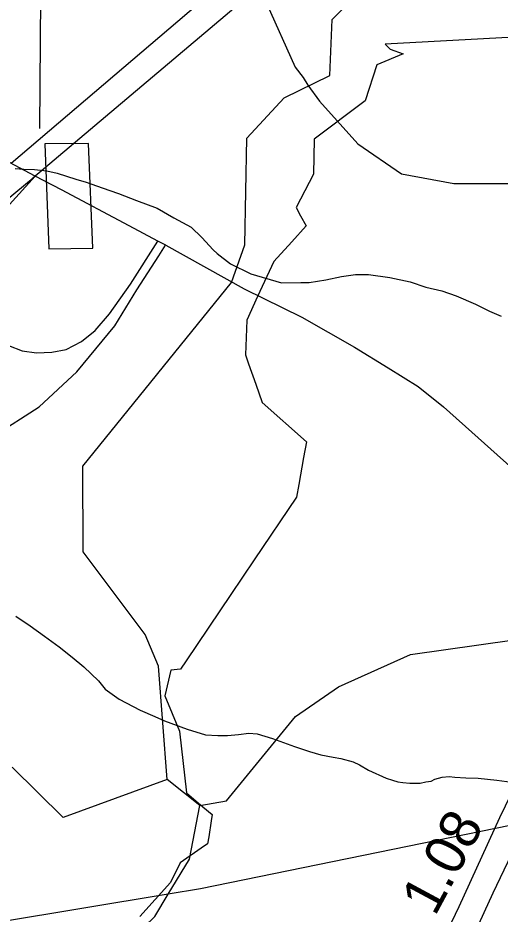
# Model space of a CAD drawing. Extents: x 2169602 to 2449496, y 721995 to 810662.
# Drawn here: x 2406048 to 2407546, y 802751 to 805536 of the extents above; entities that cross this region are included whole.
import ezdxf

# ---------------------------------------------------------------- set-up
doc = ezdxf.new("R2010")
doc.units = 0
doc.layers.add('Default', color=7, linetype='Continuous')

msp = doc.modelspace()

# ---------------------------------------------------------------- linework, layer by layer
at = {"layer": 'Default'}
for p, q in [((2406116.4, 805192.4), (2406121.4, 805995.4)), ((2406101.9, 805044.8), (2406022, 805087.2)), ((2406507.1, 804829.5), (2406482.8, 804842.4)), ((2406613, 803089), (2406512, 803169.8)), ((2406514.7, 802813), (2405604.6, 802661.9))]:
    msp.add_line(p, q, dxfattribs=at)
for points in [[(2406094.4, 805038.7), (2407097.3, 805886.1), (2407560.6, 806286.5), (2407794.2, 806532.5), (2407919.6, 806685.5), (2408050.9, 806881.2), (2408168.7, 807079.2), (2408290.4, 807351), (2408349.5, 807508.4), (2408398.3, 807674.8), (2408413.3, 807734.9), (2408424.4, 807787.6)], [(2406026.7, 805084.7), (2406866.7, 805801.2), (2407245.9, 806121.6), (2407514, 806358.9), (2407634.1, 806473.6), (2407856.2, 806737), (2408050.9, 807028.8), (2408168.7, 807250), (2408217.9, 807378.1), (2408301.9, 807612), (2408327.7, 807697.1)], [(2406664.2, 805866.4), (2406754.7, 805687.2), (2406797.4, 805625.8), (2406819.8, 805583.9), (2406910, 805382.9), (2406934.4, 805351.2), (2406948.7, 805327.3), (2406985.1, 805277.8), (2407104.3, 805144.7), (2407240.2, 805051.3), (2407402.6, 805021.8), (2407501.1, 805021.8), (2407629.1, 805021.8), (2407742.3, 805021.8), (2407844.3, 804995.5)], [(2406512, 803169.8), (2406485.1, 803521.4), (2406443.1, 803620.6), (2406250.1, 803877.2), (2406249.1, 804143), (2406712.1, 804714.1), (2406753.1, 804831.4), (2406759, 805162.6), (2406875.1, 805288.2), (2407017, 805357.4), (2407024, 805531.1), (2407148, 805656.6)], [(2409105.4, 805533.7), (2408506.9, 805521.1), (2408506.7, 805525.9), (2407189.4, 805454.9)], [(2409105.4, 805533.7), (2408506.9, 805521.1), (2408506.7, 805525.9), (2407189.4, 805454.9)], [(2407189.4, 805454.9), (2407204.4, 805439.3), (2407245.2, 805424.4), (2407163.4, 805390.1), (2407126.7, 805278.3), (2406968.4, 805159.4), (2406966.2, 805050.8), (2406912.7, 804946.8), (2406926.4, 804921.4), (2406943.7, 804889.5), (2406898.7, 804840.4), (2406842.9, 804779.5), (2406792.9, 804670.6), (2406758.9, 804596.9), (2406754.9, 804488.9), (2406764.7, 804461.4), (2406786.9, 804397.9), (2406806.9, 804340.6), (2406944.7, 804218.6), (2406935.9, 804170.6), (2406920.7, 804086.7), (2406913.4, 804046.9), (2406781.9, 803851.7), (2406709.4, 803744.3), (2406570.2, 803537.8), (2406552.9, 803512.1), (2406523.2, 803509.1), (2406504.2, 803429.4), (2406550.4, 803320.1), (2406571.4, 803128), (2406622.7, 803084.9), (2406651.4, 803060.7), (2406648.4, 803040.9), (2406640.7, 802991), (2406637.4, 802969.6), (2406617.4, 802955.9), (2406551.7, 802910.7), (2406522.4, 802849), (2406426.9, 802743.9)], [(2407189.4, 805454.9), (2407204.4, 805439.3), (2407245.2, 805424.4), (2407163.4, 805390.1), (2407126.7, 805278.3), (2406968.4, 805159.4), (2406966.2, 805050.8), (2406912.7, 804946.8), (2406926.4, 804921.4), (2406943.7, 804889.5), (2406898.7, 804840.4), (2406842.9, 804779.5), (2406792.9, 804670.6), (2406758.9, 804596.9), (2406754.9, 804488.9), (2406764.7, 804461.4), (2406786.9, 804397.9), (2406806.9, 804340.6), (2406944.7, 804218.6), (2406935.9, 804170.6), (2406920.7, 804086.7), (2406913.4, 804046.9), (2406781.9, 803851.7), (2406709.4, 803744.3), (2406570.2, 803537.8), (2406552.9, 803512.1), (2406523.2, 803509.1), (2406504.2, 803429.4), (2406550.4, 803320.1), (2406571.4, 803128), (2406622.7, 803084.9), (2406651.4, 803060.7), (2406648.4, 803040.9), (2406640.7, 802991), (2406637.4, 802969.6), (2406617.4, 802955.9), (2406551.7, 802910.7), (2406522.4, 802849), (2406426.9, 802743.9)], [(2406144.3, 804818.6), (2406280.4, 804820.1), (2406267, 805145.9), (2406131, 805144.5), (2406144.3, 804818.6)], [(2406039.6, 805068.4), (2406065.7, 805066.5), (2406099.7, 805064.6), (2406137.9, 805060.8), (2406169.6, 805053.2), (2406227.9, 805035.5), (2406259.9, 805025.8), (2406310.1, 805008), (2406360.1, 804990.3), (2406416.1, 804968.5), (2406480.1, 804945), (2406532.2, 804915.2), (2406586.7, 804885.5), (2406618.9, 804853.8), (2406654.6, 804815.9), (2406667.1, 804804), (2406708.9, 804772.1), (2406771.7, 804740.6), (2406867.4, 804713.2), (2406927.3, 804713.5), (2406953.4, 804713.6), (2407005.2, 804722), (2407053.4, 804732.1), (2407097.3, 804738.5), (2407137.3, 804738.5), (2407203.3, 804729), (2407267.3, 804715.6), (2407315.7, 804699.8), (2407365.1, 804687.8), (2407409.6, 804672.2), (2407469.5, 804646.5), (2407514, 804624.8), (2407550.1, 804609.2)], [(2404756.2, 803452.5), (2404950.4, 803818.2), (2404993.3, 803895.8), (2405047.1, 803992.6), (2405109.9, 804083.9), (2405206.3, 804217.8), (2405339.8, 804365.5), (2405444.9, 804470.6), (2405521.7, 804547.3), (2405695, 804697.9), (2405901.2, 804879.4), (2406101.9, 805044.8)], [(2406101.9, 805044.8), (2405960.4, 804889.8), (2405936.3, 804859.2), (2405920.5, 804834.7), (2405908.8, 804809.1), (2405902.6, 804793.8), (2405893.4, 804750.9), (2405897.5, 804691.7), (2405911.8, 804634.5), (2405936.3, 804589.6), (2405973.1, 804546.7), (2406018.1, 804518.2), (2406061, 804501.8), (2406106, 804495.7), (2406153, 804497.7), (2406197.9, 804505.9), (2406244.9, 804530.4), (2406287.8, 804565.1), (2406332.8, 804616.2), (2406397.8, 804709.2), (2406482.8, 804842.4)], [(2406482.8, 804842.4), (2406393.4, 804890.2), (2406183.7, 805002.1), (2406101.9, 805044.8)], [(2404756.2, 803452.5), (2404980, 803714.6), (2405043.6, 803776), (2405206, 803902.9), (2405352.3, 803997.6), (2405585.8, 804085.3), (2405709.2, 804134), (2405971.2, 804236.4), (2406114.3, 804327.3), (2406230.6, 804436), (2406349.4, 804578.9), (2406417.5, 804691.6), (2406485.6, 804797), (2406506.8, 804829.6)], [(2406507.1, 804829.5), (2406751.2, 804694.1), (2406929.7, 804606), (2407094.3, 804513.4), (2407198.6, 804448.5), (2407291.3, 804390.6), (2407370.1, 804328), (2407605.2, 804117.2), (2407744.3, 803969), (2407939, 803691), (2408115.2, 803301.8), (2408449, 802671.7)], [(2406613, 803089), (2406696.1, 803103.7), (2406911, 803365), (2407044.1, 803457.5), (2407268, 803557.9), (2407693.1, 803618.1), (2407893, 803571.3), (2408118.9, 803389.5), (2408227, 803397.1), (2408450.9, 803530.3), (2408526, 803624), (2408625, 803831.9), (2408782.9, 803868), (2408982, 803968.9), (2409473.9, 803935.9), (2409756.9, 803962.9), (2410048.1, 804081.6), (2410059.8, 804089)], [(2406041.7, 803676.7), (2406085.6, 803646.9), (2406129.9, 803615.1), (2406176.2, 803581.7), (2406216.4, 803549.7), (2406252.7, 803519.9), (2406298.6, 803476.4), (2406318.9, 803450.7), (2406362.8, 803418.8), (2406427.4, 803385.1), (2406472.9, 803365.3), (2406503.3, 803351.4), (2406573.4, 803325.7), (2406631.2, 803308.1), (2406669.4, 803306.4), (2406699.5, 803306.7), (2406733.3, 803308.9), (2406765.1, 803313), (2406791.2, 803311.1), (2406839.3, 803297.3), (2406907.4, 803272), (2406953.8, 803256.1), (2406989.4, 803246.2), (2407027.6, 803238.4), (2407051.8, 803234.8), (2407090.1, 803224.9), (2407109.6, 803215.1), (2407137.9, 803199), (2407192, 803173.4), (2407212.1, 803167.5), (2407228.3, 803161.8), (2407244.1, 803159.8), (2407265.8, 803157.8), (2407298.2, 803158.2), (2407315.9, 803162.4), (2407331.9, 803164.4), (2407344, 803170.3), (2407365.9, 803176.4), (2407387.9, 803178.7), (2407405.9, 803176.8), (2407439.9, 803174.9), (2407477.9, 803173.2), (2407536.1, 803167.2)], [(2410059.8, 803335.2), (2409319.9, 803382.8), (2406615.1, 802829.6), (2406514.7, 802813)], [(2403377.2, 799750.9), (2404006.2, 799930.7), (2404551.3, 800079.3), (2404977.4, 800198.2), (2405339, 800295.7), (2405481.7, 800344.8), (2405604.6, 800394), (2405771.8, 800472.6), (2405924.3, 800566), (2406071.9, 800654.5), (2406189.9, 800733.2), (2406384.3, 800910.5), (2406582.3, 801100.2), (2406756.1, 801317.5), (2406904.8, 801533.2), (2407002, 801710.2), (2407163.8, 802046.1), (2407288.3, 802310.2), (2407429.5, 802608.9), (2407524.8, 802817.7), (2407686.9, 803154.5), (2407747.7, 803289.7), (2407772, 803339.7)], [(2405908.5, 800654), (2406161.1, 800815.5), (2406262.1, 800906.4), (2406507.8, 801148.3), (2406637.7, 801296.3), (2406758, 801461.1), (2406831.2, 801566.8), (2406899.3, 801682), (2406952.9, 801790.1), (2407053, 801995.2), (2407149.3, 802202.2), (2407204.7, 802326.6), (2407419.5, 802775), (2407545.5, 803051.3), (2407651.4, 803268.8), (2407687.8, 803344.8)], [(2406512, 803169.8), (2406188, 803051.8), (2406030.3, 803208.1)], [(2407536.1, 803167.2), (2407567.7, 803163.6), (2407583.9, 803161.6), (2407601.7, 803161.7), (2407627.8, 803161.9), (2407658.1, 803170.2), (2407680.1, 803174.2), (2407711.8, 803172.2), (2407757.8, 803164.5), (2407789.8, 803154.8), (2407812.3, 803147), (2407836.1, 803137.2), (2407862.3, 803123.1), (2407867.9, 803121.5)], [(2406514.7, 802813), (2406581.1, 802922.4), (2406613, 803089)], [(2408315, 798182.7), (2408173.1, 798257.8), (2408014, 798421.8), (2407719.9, 798896.9), (2407426.1, 799217.9), (2406988.1, 800056.8), (2406853, 800407.3), (2406859.9, 800640.1), (2406933.9, 800799.2), (2406907.1, 801216.5), (2406746.9, 801488.7), (2406729.9, 801580.9), (2406554, 801771.5), (2406510.9, 801913.4), (2406377, 802053.9), (2406301, 802268.7), (2406225.1, 802394.9), (2406241.1, 802519.3), (2406473, 802744.2), (2406514.7, 802813)]]:
    msp.add_lwpolyline(points, dxfattribs=at)

# ---------------------------------------------------------------- texts
msp.add_text('1.08', height=125, rotation=61.725, dxfattribs=at).set_placement((2407343.9, 802741.7))

doc.saveas('drawing.dxf')
